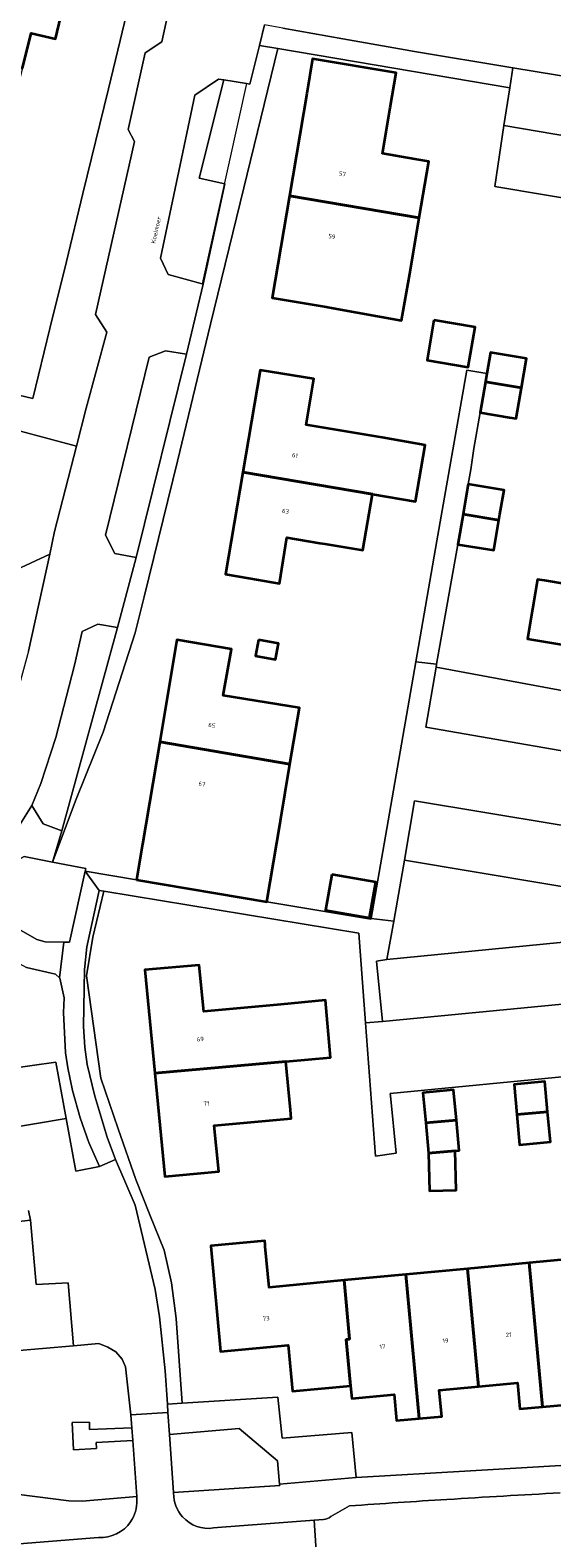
# Model space of a CAD drawing. Header units: metres. Extents: x 197700 to 204338, y 317132 to 325229.
# Tile 1015 of 1056: x 199248 to 199291, y 321498 to 321622. Entities that reach past the tile are written whole.
import ezdxf
from ezdxf.enums import TextEntityAlignment as Align

# ---------------------------------------------------------------- set-up
doc = ezdxf.new("R2010")
doc.units = ezdxf.units.M
for name, color, linetype, lineweight in [('B-WE-GR-BEPLANTING_CULTUUR_BODEMBEDEKKER-GV', 90, 'Continuous', 18), ('B-WE-GR-BEPLANTING_CULTUUR_HEESTERS-GV', 90, 'Continuous', 18), ('B-WE-GR-GROENVOORZIENING-GV', 80, 'Continuous', 18), ('B-WE-IE-TERREINAFSCHEIDING_KUNSTMATIG_HEKWERK-G', 20, 'IE-TERREINAFSCHEIDING-KUNSTMATIG', 18), ('B-WE-OG-BEBOUWING-GV', 7, 'Continuous', 35), ('B-WE-OG-BEBOUWING-T18', 10, 'Continuous', 18), ('B-WE-OG-TERREIN_ERF-GV', 7, 'Continuous', 18), ('B-WE-OG-TOPOGRAFIE-T18', 10, 'Continuous', 18), ('B-WE-VH-VERHARDING_ASFALT-GV', 252, 'Continuous', 18), ('B-WE-VH-VERHARDING_BETONSTRAATSTEEN-GV', 252, 'Continuous', 18), ('B-WE-VH-VERHARDING_TEGEL-GV', 252, 'Continuous', 18)]:
    doc.layers.add(name, color=color, linetype=linetype, lineweight=lineweight)
doc.styles.add('NLCS-ISO-M200-T18', font='NLCS-ISO.ttf', dxfattribs={"height": 0.36})
doc.linetypes.add('IE-TERREINAFSCHEIDING-KUNSTMATIG', pattern='A,4,[82,NLCS.SHX,S=0.75,R=90,X=0,Y=0],4,-2', length=10)

msp = doc.modelspace()

# ---------------------------------------------------------------- linework, layer by layer
at = {"layer": 'B-WE-GR-BEPLANTING_CULTUUR_BODEMBEDEKKER-GV'}
for points in [[(199238.317, 321583.213), (199238.031, 321582.396), (199241.422, 321581.163), (199241.998, 321580.718), (199244.817, 321577.701), (199246.238, 321577.245), (199247.298, 321577.216), (199250.08, 321578.526), (199250.476, 321580.378), (199252.272, 321587.389), (199244.872, 321589.384), (199243.003, 321582.032)], [(199244.316, 321551.031), (199244.535, 321549.364), (199248.997, 321546.821), (199249.704, 321546.629), (199251.236, 321546.596), (199251.687, 321546.586), (199253.002, 321552.441), (199253.053, 321552.67), (199250.3, 321553.19), (199247.969, 321553.631), (199244.875, 321551.906)]]:
    msp.add_lwpolyline(points, close=True, dxfattribs=at)
for points in [[(199244.71, 321535.906), (199250.57, 321536.726), (199251.421, 321532.096), (199252.215, 321527.772), (199254.178, 321528.131), (199253.283, 321530.116), (199252.589, 321532.159), (199251.958, 321534.393), (199251.553, 321536.249), (199251.375, 321537.496), (199251.198, 321540.8), (199251.262, 321542.012), (199250.911, 321543.639), (199250.884, 321543.665), (199250.559, 321543.978), (199248.157, 321544.502)], [(199236.041, 321526.889), (199231.232, 321529.735), (199230.277, 321528.233), (199231.101, 321527.754), (199236.309, 321524.725), (199235.868, 321523.089), (199235.948, 321523.026), (199241.121, 321519.62), (199241.635, 321513.53), (199244.938, 321513.53), (199245.246, 321503.306), (199232.566, 321503.677), (199230.572, 321503.461), (199230.394, 321502.803), (199225.12, 321500.771), (199232.527, 321501.955), (199237.394, 321502.423), (199246.046, 321501.356), (199251.639, 321500.643), (199252.74, 321500.609), (199257.237, 321501.006), (199256.912, 321505.611)], [(199243.261, 321523.138), (199248.48, 321523.734), (199248.331, 321524.532)], [(199256.912, 321505.611), (199253.896, 321505.444), (199253.93, 321504.936), (199252.037, 321504.83), (199251.921, 321507.073), (199253.338, 321507.11), (199253.358, 321506.506), (199256.84, 321506.633), (199256.764, 321507.703), (199256.326, 321511.656), (199256.038, 321512.285), (199255.513, 321512.906), (199254.852, 321513.295), (199254.118, 321513.57), (199252.03, 321513.392), (199246.921, 321512.953)]]:
    msp.add_lwpolyline(points, dxfattribs=at)
at = {"layer": 'B-WE-GR-BEPLANTING_CULTUUR_HEESTERS-GV'}
for points in [[(199262.721, 321600.727), (199264.494, 321608.978), (199262.376, 321609.44), (199264.419, 321617.519), (199263.967, 321617.59), (199262.029, 321616.283), (199259.185, 321602.857), (199259.823, 321601.518), (199262.615, 321600.756)], [(199248.591, 321557.841), (199249.526, 321556.321), (199251.082, 321555.76), (199255.661, 321572.48), (199254.024, 321572.762), (199252.732, 321572.143), (199252.117, 321569.373), (199250.582, 321563.432), (199249.34, 321559.645)], [(199296.682, 321550.436), (199279.293, 321553.333), (199278.405, 321548.331), (199277.845, 321545.179), (199294.912, 321546.845), (199295.949, 321546.946)]]:
    msp.add_lwpolyline(points, close=True, dxfattribs=at)
at = {"layer": 'B-WE-GR-GROENVOORZIENING-GV'}
msp.add_lwpolyline([(199259.937, 321506.106), (199260.273, 321501.335), (199269.016, 321501.902), (199269.007, 321502.009), (199268.835, 321503.943), (199265.675, 321506.605)], close=True, dxfattribs=at)
at = {"layer": 'B-WE-IE-TERREINAFSCHEIDING_KUNSTMATIG_HEKWERK-G'}
for points in [[(199266.266, 321617.23), (199262.615, 321600.756)], [(199259.364, 321586.967), (199261.346, 321594.956)], [(199257.198, 321578.24), (199259.364, 321586.967)], [(199251.082, 321555.76), (199255.661, 321572.48)]]:
    msp.add_lwpolyline(points, dxfattribs=at)
at = {"layer": 'B-WE-OG-BEBOUWING-GV'}
for points in [[(199247.821, 321618.49), (199248.54, 321621.38), (199250.54, 321620.9), (199251.86, 321626.45), (199251.96, 321626.41), (199252.011, 321626.626), (199243.68, 321628.57), (199242.3, 321622.81), (199239.9, 321623.38), (199239.21, 321620.49)], [(199271.24, 321616.4), (199269.82, 321607.999), (199280.51, 321606.179), (199281.3, 321610.8), (199280.155, 321610.997), (199277.474, 321611.459), (199278.113, 321615.238), (199278.596, 321618.098), (199271.723, 321619.259)], [(199280.51, 321606.179), (199269.82, 321607.999), (199268.4, 321599.6), (199272.83, 321598.85), (199273.411, 321598.745), (199279.058, 321597.725), (199279.72, 321601.56), (199279.753, 321601.752)], [(199281.714, 321597.769), (199281.145, 321594.475), (199284.53, 321593.891), (199285.099, 321597.185)], [(199285.965, 321592.7), (199288.92, 321592.196), (199289.33, 321594.61), (199286.38, 321595.11), (199286.079, 321593.362)], [(199265.979, 321585.26), (199276.659, 321583.46), (199280.189, 321582.839), (199280.998, 321587.476), (199277.45, 321588.1), (199271.19, 321589.15), (199271.82, 321592.93), (199267.4, 321593.66)], [(199288.92, 321592.196), (199285.965, 321592.7), (199285.53, 321590.17), (199287.938, 321589.763), (199288.49, 321589.67)], [(199276.659, 321583.46), (199265.979, 321585.26), (199264.56, 321576.87), (199266.482, 321576.536), (199268.99, 321576.1), (199269.61, 321579.89), (199272.322, 321579.431), (199272.74, 321579.36), (199275.87, 321578.83)], [(199284.53, 321584.28), (199284.198, 321582.322), (199284.111, 321581.806), (199287.07, 321581.305), (199287.153, 321581.795), (199287.49, 321583.78)], [(199287.07, 321581.305), (199284.111, 321581.806), (199283.69, 321579.32), (199286.65, 321578.83)], [(199295.056, 321566.775), (199299.213, 321566.024), (199299.47, 321565.98), (199300.678, 321573.196), (199300.878, 321574.394), (199294.335, 321575.484), (199294.38, 321575.75), (199290.817, 321576.344), (199290.24, 321576.44), (199289.42, 321571.56), (199295.7, 321570.51)], [(199269.861, 321561.229), (199270.64, 321565.86), (199264.37, 321566.9), (199265.034, 321570.704), (199260.553, 321571.46), (199259.138, 321563.067)], [(199267.27, 321571.461), (199267.029, 321570.163), (199268.677, 321569.856), (199268.918, 321571.154)], [(199257.229, 321551.731), (199267.954, 321549.92), (199269.047, 321556.396), (199269.08, 321556.59), (199269.861, 321561.229), (199259.138, 321563.067), (199257.721, 321554.661)], [(199273.296, 321552.173), (199272.777, 321549.229), (199276.419, 321548.586), (199276.938, 321551.531)], [(199258.725, 321535.81), (199269.531, 321536.781), (199273.203, 321537.111), (199272.776, 321541.815), (199269.1, 321541.48), (199262.77, 321540.9), (199262.37, 321544.71), (199257.91, 321544.31)], [(199269.531, 321536.781), (199258.725, 321535.81), (199259.54, 321527.31), (199262.221, 321527.556), (199264, 321527.72), (199263.62, 321531.51), (199269.96, 321532.1), (199269.894, 321532.815)], [(199288.545, 321532.42), (199291.08, 321532.65), (199290.85, 321535.14), (199288.32, 321534.9)], [(199281.035, 321531.729), (199283.57, 321531.96), (199283.34, 321534.45), (199280.81, 321534.21)], [(199291.08, 321532.65), (199288.545, 321532.42), (199288.77, 321529.93), (199291.31, 321530.16)], [(199283.57, 321531.96), (199281.035, 321531.729), (199281.26, 321529.24), (199283.456, 321529.439), (199283.8, 321529.47)], [(199281.26, 321529.24), (199281.358, 321526.136), (199283.558, 321526.205), (199283.456, 321529.439)], [(199274.852, 321510.102), (199274.49, 321513.91), (199274.759, 321513.935), (199274.31, 321518.78), (199268.14, 321518.2), (199267.824, 321521.557), (199267.808, 321521.726), (199267.78, 321522.03), (199263.34, 321521.61), (199263.341, 321521.603), (199264.13, 321512.93), (199269.71, 321513.458), (199270.07, 321509.65)], [(199289.56, 321520.215), (199284.48, 321519.737), (199285.379, 321510.055), (199288.59, 321510.36), (199288.79, 321508.2), (199290.659, 321508.375)], [(199295.563, 321511.005), (199295.73, 321511.02), (199294.82, 321520.71), (199289.56, 321520.215), (199290.659, 321508.375), (199292.52, 321508.55), (199292.32, 321510.71)], [(199274.49, 321513.91), (199274.852, 321510.102), (199274.95, 321509.07), (199278.43, 321509.4), (199278.64, 321507.25), (199280.5, 321507.42), (199279.39, 321519.258), (199274.31, 321518.78), (199274.759, 321513.935)], [(199284.48, 321519.737), (199279.39, 321519.258), (199280.5, 321507.42), (199282.36, 321507.59), (199282.16, 321509.75), (199285.379, 321510.055)]]:
    msp.add_lwpolyline(points, close=True, dxfattribs=at)
at = {"layer": 'B-WE-OG-TERREIN_ERF-GV'}
for points in [[(199257.01, 321625.46), (199254.91, 321616.8), (199252.8, 321608.17), (199251.44, 321602.58), (199250.09, 321597.08), (199248.69, 321591.32), (199241.84, 321592.94), (199233.62, 321594.87), (199219.752, 321598.153), (199219.228, 321595.61), (199221.711, 321594.991), (199234.102, 321591.905), (199239.89, 321590.55), (199244.872, 321589.384), (199252.272, 321587.389), (199253.076, 321590.528), (199254.768, 321596.778), (199253.835, 321598.234), (199257.063, 321612.449), (199256.537, 321613.455), (199257.936, 321619.742), (199259.311, 321620.65), (199260.811, 321627.589)], [(199251.86, 321626.45), (199250.54, 321620.9), (199248.54, 321621.38), (199247.821, 321618.49), (199247.1, 321615.59), (199247.22, 321615.56), (199245.861, 321609.796), (199244.6, 321604.45), (199244.7, 321604.43), (199244.646, 321604.203), (199243.32, 321598.668), (199243.27, 321598.46), (199243.17, 321598.49), (199241.84, 321592.94), (199248.69, 321591.32), (199250.09, 321597.08), (199251.44, 321602.58), (199252.8, 321608.17), (199254.91, 321616.8), (199257.01, 321625.46)], [(199269.269, 321621.794), (199274.223, 321620.912), (199279.81, 321619.918), (199279.952, 321619.894), (199288.201, 321618.525), (199293.738, 321617.605)], [(199306.524, 321605.447), (199286.736, 321608.75), (199287.48, 321613.785), (199287.972, 321616.862), (199268.846, 321620.099), (199266.056, 321608.64), (199263.324, 321597.422), (199260.584, 321586.169), (199257.849, 321575.007), (199257.11, 321572.04), (199254.465, 321563.867), (199252.255, 321558.36), (199250.3, 321553.19), (199253.053, 321552.67), (199253.002, 321552.441), (199257.229, 321551.731), (199257.721, 321554.661), (199259.138, 321563.067), (199260.553, 321571.46), (199265.034, 321570.704), (199264.37, 321566.9), (199270.64, 321565.86), (199269.861, 321561.229), (199269.08, 321556.59), (199269.047, 321556.396), (199267.954, 321549.92), (199276.527, 321548.5), (199276.533, 321548.532), (199280.218, 321569.668), (199281.954, 321579.623), (199284.42, 321593.648), (199286.079, 321593.362), (199286.38, 321595.11), (199289.33, 321594.61), (199288.92, 321592.196), (199288.49, 321589.67), (199287.938, 321589.763), (199285.53, 321590.17), (199285.01, 321587.2), (199284.744, 321585.486), (199284.53, 321584.28), (199287.49, 321583.78), (199287.153, 321581.795), (199287.07, 321581.305), (199286.65, 321578.83), (199283.69, 321579.32), (199281.937, 321569.46), (199281.892, 321569.209), (199295.056, 321566.775)], [(199295.7, 321570.51), (199289.42, 321571.56), (199290.24, 321576.44), (199290.817, 321576.344), (199294.38, 321575.75)], [(199293.39, 321535.63), (199278.12, 321534.16), (199278.141, 321533.946), (199278.608, 321529.229), (199276.907, 321529.005), (199276.085, 321539.96), (199275.53, 321547.347), (199254.542, 321550.793), (199253.62, 321547.02), (199253.09, 321543.84), (199254.27, 321535.41), (199255.715, 321531.245), (199257.16, 321527.08), (199258.326, 321524.174), (199259.5, 321521.25), (199260.1, 321518.58), (199260.49, 321515.65), (199260.987, 321508.682), (199268.854, 321509.175), (199269.21, 321505.797), (199274.95, 321506.255), (199275.321, 321502.555), (199284.726, 321503.107), (199296.36, 321503.79)], [(199292.52, 321508.55), (199290.659, 321508.375), (199288.79, 321508.2), (199288.59, 321510.36), (199285.379, 321510.055), (199282.16, 321509.75), (199282.36, 321507.59), (199280.5, 321507.42), (199278.64, 321507.25), (199278.43, 321509.4), (199274.95, 321509.07), (199274.852, 321510.102), (199270.07, 321509.65), (199269.71, 321513.458), (199264.13, 321512.93), (199263.341, 321521.603), (199263.34, 321521.61), (199267.78, 321522.03), (199267.808, 321521.726), (199267.824, 321521.557), (199268.14, 321518.2), (199274.31, 321518.78), (199279.39, 321519.258), (199284.48, 321519.737), (199289.56, 321520.215), (199294.82, 321520.71)]]:
    msp.add_lwpolyline(points, dxfattribs=at)
for points in [[(199268.846, 321620.099), (199267.359, 321620.351), (199266.542, 321617.187), (199266.266, 321617.23), (199264.419, 321617.519), (199262.376, 321609.44), (199264.494, 321608.978), (199262.721, 321600.727), (199261.346, 321594.956), (199257.198, 321578.24), (199255.661, 321572.48), (199251.082, 321555.76), (199250.3, 321553.19), (199252.255, 321558.36), (199254.465, 321563.867), (199257.11, 321572.04), (199257.849, 321575.007), (199260.584, 321586.169), (199263.324, 321597.422), (199266.056, 321608.64)], [(199269.82, 321607.999), (199271.24, 321616.4), (199271.723, 321619.259), (199278.596, 321618.098), (199278.113, 321615.238), (199277.474, 321611.459), (199280.155, 321610.997), (199281.3, 321610.8), (199280.51, 321606.179), (199279.753, 321601.752), (199279.72, 321601.56), (199279.058, 321597.725), (199273.411, 321598.745), (199272.83, 321598.85), (199268.4, 321599.6)], [(199281.714, 321597.769), (199285.099, 321597.185), (199284.53, 321593.891), (199281.145, 321594.475)], [(199257.198, 321578.24), (199261.346, 321594.956), (199259.596, 321595.251), (199258.252, 321594.71), (199254.672, 321580.077), (199255.446, 321578.566)], [(199268.99, 321576.1), (199266.482, 321576.536), (199264.56, 321576.87), (199265.979, 321585.26), (199267.4, 321593.66), (199271.82, 321592.93), (199271.19, 321589.15), (199277.45, 321588.1), (199280.998, 321587.476), (199280.189, 321582.839), (199276.659, 321583.46), (199275.87, 321578.83), (199272.74, 321579.36), (199272.322, 321579.431), (199269.61, 321579.89)], [(199267.27, 321571.461), (199268.918, 321571.154), (199268.677, 321569.856), (199267.029, 321570.163)], [(199273.296, 321552.173), (199276.938, 321551.531), (199276.419, 321548.586), (199272.777, 321549.229)], [(199254.139, 321550.859), (199253.136, 321546.214), (199252.943, 321544.357), (199252.856, 321539.655), (199252.965, 321537.961), (199253.169, 321536.532), (199253.781, 321533.924), (199254.808, 321530.545), (199255.479, 321528.708), (199257.099, 321524.96), (199258.766, 321518.019), (199259.107, 321515.766), (199259.57, 321511.333), (199259.762, 321508.605), (199260.987, 321508.682), (199260.49, 321515.65), (199260.1, 321518.58), (199259.5, 321521.25), (199258.326, 321524.174), (199257.16, 321527.08), (199255.715, 321531.245), (199254.27, 321535.41), (199253.09, 321543.84), (199253.62, 321547.02), (199254.542, 321550.793)], [(199258.725, 321535.81), (199257.91, 321544.31), (199262.37, 321544.71), (199262.77, 321540.9), (199269.1, 321541.48), (199272.776, 321541.815), (199273.203, 321537.111), (199269.531, 321536.781), (199269.894, 321532.815), (199269.96, 321532.1), (199263.62, 321531.51), (199264, 321527.72), (199262.221, 321527.556), (199259.54, 321527.31)], [(199288.545, 321532.42), (199288.32, 321534.9), (199290.85, 321535.14), (199291.08, 321532.65), (199291.31, 321530.16), (199288.77, 321529.93)], [(199283.34, 321534.45), (199283.57, 321531.96), (199283.8, 321529.47), (199283.456, 321529.439), (199283.558, 321526.205), (199281.358, 321526.136), (199281.26, 321529.24), (199281.035, 321531.729), (199280.81, 321534.21)]]:
    msp.add_lwpolyline(points, close=True, dxfattribs=at)
at = {"layer": 'B-WE-VH-VERHARDING_ASFALT-GV'}
for points in [[(199274.755, 321500.227), (199273.219, 321499.349)], [(199272.619, 321499.108), (199271.852, 321499.049), (199272.177, 321493.977), (199274.507, 321494.13), (199276.837, 321494.28), (199280.906, 321494.538), (199284.975, 321494.789), (199287.857, 321494.964), (199294.305, 321495.354), (199294.71, 321495.379)]]:
    msp.add_lwpolyline(points, dxfattribs=at)
for points in [[(199282.787, 321500.757, 0.0017355), (199274.755, 321500.227)], [(199292.111, 321501.3, 0.0011758), (199282.787, 321500.757)], [(199273.219, 321499.349, -0.1657069), (199272.619, 321499.108)]]:
    msp.add_lwpolyline(points, format="xyb", dxfattribs=at)
at = {"layer": 'B-WE-VH-VERHARDING_BETONSTRAATSTEEN-GV'}
for points in [[(199260.811, 321627.589), (199259.311, 321620.65), (199257.936, 321619.742), (199256.537, 321613.455), (199257.063, 321612.449), (199253.835, 321598.234), (199254.768, 321596.778), (199253.076, 321590.528), (199252.272, 321587.389), (199250.476, 321580.378), (199250.08, 321578.526), (199248.323, 321570.529), (199246.983, 321565.588), (199245.329, 321560.691), (199242.132, 321555.599), (199241.604, 321554.757), (199239.893, 321551.731), (199239.136, 321550.393), (199239.085, 321550.303), (199236.712, 321545.962)], [(199257.198, 321578.24), (199255.446, 321578.566), (199254.672, 321580.077), (199258.252, 321594.71), (199259.596, 321595.251), (199261.346, 321594.956), (199262.721, 321600.727), (199262.615, 321600.756), (199259.823, 321601.518), (199259.185, 321602.857), (199262.029, 321616.283), (199263.967, 321617.59), (199264.419, 321617.519), (199266.266, 321617.23), (199266.542, 321617.187), (199267.359, 321620.351), (199267.749, 321622.065)], [(199293.738, 321617.605), (199288.201, 321618.525), (199287.972, 321616.862), (199287.48, 321613.785), (199307.351, 321610.399)], [(199235.151, 321543.304), (199238.546, 321541.68), (199241.494, 321546.962), (199244.316, 321551.031), (199244.875, 321551.906), (199248.591, 321557.841), (199249.34, 321559.645), (199250.582, 321563.432), (199252.117, 321569.373), (199252.732, 321572.143), (199254.024, 321572.762), (199255.661, 321572.48), (199257.198, 321578.24)], [(199248.323, 321570.529), (199250.08, 321578.526), (199247.298, 321577.216)], [(199298.417, 321561.257), (199281.053, 321564.283), (199281.892, 321569.209), (199281.937, 321569.46), (199280.218, 321569.668), (199276.533, 321548.532), (199278.405, 321548.331), (199279.293, 321553.333), (199280.11, 321558.227), (199297.646, 321555.303)], [(199295.416, 321541.808), (199277.488, 321540.065), (199276.085, 321539.96), (199276.907, 321529.005), (199278.608, 321529.229), (199278.141, 321533.946), (199278.12, 321534.16), (199293.39, 321535.63)], [(199251.421, 321532.096), (199241.131, 321530.374)], [(199248.331, 321524.532), (199248.48, 321523.734), (199248.951, 321518.446), (199251.601, 321518.561), (199252.03, 321513.392), (199254.118, 321513.57), (199254.852, 321513.295), (199255.513, 321512.906), (199256.038, 321512.285), (199256.326, 321511.656), (199256.764, 321507.703), (199259.81, 321507.917), (199259.762, 321508.605), (199259.57, 321511.333), (199259.107, 321515.766), (199258.766, 321518.019), (199257.099, 321524.96), (199255.479, 321528.708), (199254.178, 321528.131), (199252.215, 321527.772), (199251.421, 321532.096)], [(199260.278, 321501.259), (199260.273, 321501.335), (199259.937, 321506.106), (199259.81, 321507.917), (199256.764, 321507.703), (199256.84, 321506.633), (199256.912, 321505.611), (199257.237, 321501.006), (199257.235, 321500.682)], [(199266.241, 321493.56), (199267.725, 321493.671), (199268.885, 321493.758), (199269.135, 321493.775), (199272.177, 321493.977), (199271.852, 321499.049), (199263.902, 321498.445), (199263.569, 321498.41)], [(199254.077, 321497.638), (199247.542, 321497.098), (199247.868, 321492.125), (199250.414, 321492.295)]]:
    msp.add_lwpolyline(points, dxfattribs=at)
for points in [[(199267.749, 321622.065), (199267.359, 321620.351), (199268.846, 321620.099), (199287.972, 321616.862), (199288.201, 321618.525), (199279.952, 321619.894), (199279.81, 321619.918), (199274.223, 321620.912), (199269.269, 321621.794)], [(199306.524, 321605.447), (199307.351, 321610.399), (199287.48, 321613.785), (199286.736, 321608.75)], [(199299.213, 321566.024), (199295.056, 321566.775), (199281.892, 321569.209), (199281.053, 321564.283), (199298.417, 321561.257)], [(199248.591, 321557.841), (199244.875, 321551.906), (199247.969, 321553.631), (199250.3, 321553.19), (199251.082, 321555.76), (199249.526, 321556.321)], [(199279.293, 321553.333), (199296.682, 321550.436), (199297.646, 321555.303), (199280.11, 321558.227)], [(199251.236, 321546.596), (199250.884, 321543.665), (199250.911, 321543.639), (199251.262, 321542.012), (199251.198, 321540.8), (199251.375, 321537.496), (199251.553, 321536.249), (199251.958, 321534.393), (199252.589, 321532.159), (199253.283, 321530.116), (199254.178, 321528.131), (199255.479, 321528.708), (199254.808, 321530.545), (199253.781, 321533.924), (199253.169, 321536.532), (199252.965, 321537.961), (199252.856, 321539.655), (199252.943, 321544.357), (199253.136, 321546.214), (199254.139, 321550.859), (199253.002, 321552.441), (199251.687, 321546.586)], [(199257.229, 321551.731), (199253.002, 321552.441), (199254.139, 321550.859), (199254.542, 321550.793), (199275.53, 321547.347), (199276.085, 321539.96), (199277.488, 321540.065), (199276.998, 321545.03), (199277.845, 321545.179), (199278.405, 321548.331), (199276.533, 321548.532), (199276.527, 321548.5), (199267.954, 321549.92)], [(199244.316, 321551.031), (199241.494, 321546.962), (199242.966, 321547.333), (199248.157, 321544.502), (199250.559, 321543.978), (199250.884, 321543.665), (199251.236, 321546.596), (199249.704, 321546.629), (199248.997, 321546.821), (199244.535, 321549.364)], [(199294.912, 321546.845), (199277.845, 321545.179), (199276.998, 321545.03), (199277.488, 321540.065), (199295.416, 321541.808)], [(199243.623, 321535.754), (199240.488, 321535.316), (199241.131, 321530.374), (199251.421, 321532.096), (199250.57, 321536.726), (199244.71, 321535.906)], [(199248.48, 321523.734), (199243.261, 321523.138), (199243.823, 321517.966), (199246.583, 321518.135), (199246.921, 321512.953), (199252.03, 321513.392), (199251.601, 321518.561), (199248.951, 321518.446)]]:
    msp.add_lwpolyline(points, close=True, dxfattribs=at)
for points in [[(199257.235, 321500.682, -0.159291), (199256.736, 321498.926)], [(199261.015, 321499.32, -0.1879445), (199260.278, 321501.259)], [(199256.736, 321498.926, -0.2696143), (199254.077, 321497.638)], [(199263.569, 321498.41, -0.2522204), (199261.015, 321499.32)]]:
    msp.add_lwpolyline(points, format="xyb", dxfattribs=at)
at = {"layer": 'B-WE-VH-VERHARDING_TEGEL-GV'}
for points in [[(199285.01, 321587.2), (199285.53, 321590.17), (199285.965, 321592.7), (199286.079, 321593.362), (199284.42, 321593.648), (199281.954, 321579.623), (199280.218, 321569.668), (199281.937, 321569.46), (199283.69, 321579.32), (199284.111, 321581.806), (199284.198, 321582.322), (199284.53, 321584.28), (199284.744, 321585.486)], [(199275.321, 321502.555), (199274.95, 321506.255), (199269.21, 321505.797), (199268.854, 321509.175), (199260.987, 321508.682), (199259.762, 321508.605), (199259.81, 321507.917), (199259.937, 321506.106), (199265.675, 321506.605), (199268.835, 321503.943), (199269.007, 321502.009)], [(199256.84, 321506.633), (199253.358, 321506.506), (199253.338, 321507.11), (199251.921, 321507.073), (199252.037, 321504.83), (199253.93, 321504.936), (199253.896, 321505.444), (199256.912, 321505.611)]]:
    msp.add_lwpolyline(points, close=True, dxfattribs=at)
for points in [[(199311.536, 321506.34), (199306.463, 321506.091), (199304.117, 321505.976), (199302.733, 321504.114), (199301.387, 321504.007), (199301.373, 321504.166), (199296.36, 321503.79), (199284.726, 321503.107), (199275.321, 321502.555), (199269.007, 321502.009), (199269.016, 321501.902), (199260.273, 321501.335), (199260.278, 321501.259)], [(199257.235, 321500.682), (199257.237, 321501.006), (199252.74, 321500.609), (199251.639, 321500.643), (199246.046, 321501.356), (199237.394, 321502.423), (199232.527, 321501.955), (199225.12, 321500.771)], [(199216.68, 321494.453), (199224.715, 321498.445), (199225.356, 321498.616), (199231.413, 321499.57), (199237.515, 321500.249), (199242.971, 321499.626), (199246.777, 321499.172), (199247.454, 321498.284), (199247.471, 321498.098), (199247.542, 321497.098), (199254.077, 321497.638)], [(199273.219, 321499.349), (199274.755, 321500.227)], [(199263.569, 321498.41), (199263.902, 321498.445), (199271.852, 321499.049), (199272.619, 321499.108)]]:
    msp.add_lwpolyline(points, dxfattribs=at)
for points in [[(199256.736, 321498.926, 0.159291), (199257.235, 321500.682)], [(199260.278, 321501.259, 0.1879445), (199261.015, 321499.32)], [(199274.755, 321500.227, -0.0017355), (199282.787, 321500.757)], [(199282.787, 321500.757, -0.0011758), (199292.111, 321501.3)], [(199254.077, 321497.638, 0.2696143), (199256.736, 321498.926)], [(199261.015, 321499.32, 0.2522204), (199263.569, 321498.41)], [(199272.619, 321499.108, 0.1657069), (199273.219, 321499.349)]]:
    msp.add_lwpolyline(points, format="xyb", dxfattribs=at)

# ---------------------------------------------------------------- texts
at = {"layer": 'B-WE-OG-BEBOUWING-T18', "style": 'NLCS-ISO-M200-T18'}
for s, rotation, p in [('57', 350.5, (199274.181, 321609.799)), ('59', 350.4, (199273.31, 321604.648)), ('61', 350.4, (199270.27, 321586.644)), ('63', 350.4, (199269.493, 321582.051)), ('65', 350.5, (199263.425, 321564.437)), ('67', 350.5, (199262.613, 321559.617)), ('69', 5.4, (199262.474, 321538.624)), ('71', 5.4, (199262.982, 321533.32)), ('73', 5.2, (199267.899, 321515.649)), ('19', 5.4, (199282.669, 321513.816)), ('21', 5.4, (199287.863, 321514.309)), ('17', 5.4, (199277.474, 321513.327))]:
    msp.add_text(s, height=0.36, rotation=rotation, dxfattribs=at).set_placement(p, align=Align.MIDDLE)
at = {"layer": 'B-WE-OG-TOPOGRAFIE-T18', "style": 'NLCS-ISO-M200-T18'}
msp.add_text('Koelmoer', height=0.36, rotation=77.2, dxfattribs=at).set_placement((199258.829, 321605.183), align=Align.MIDDLE)

doc.saveas('drawing.dxf')
